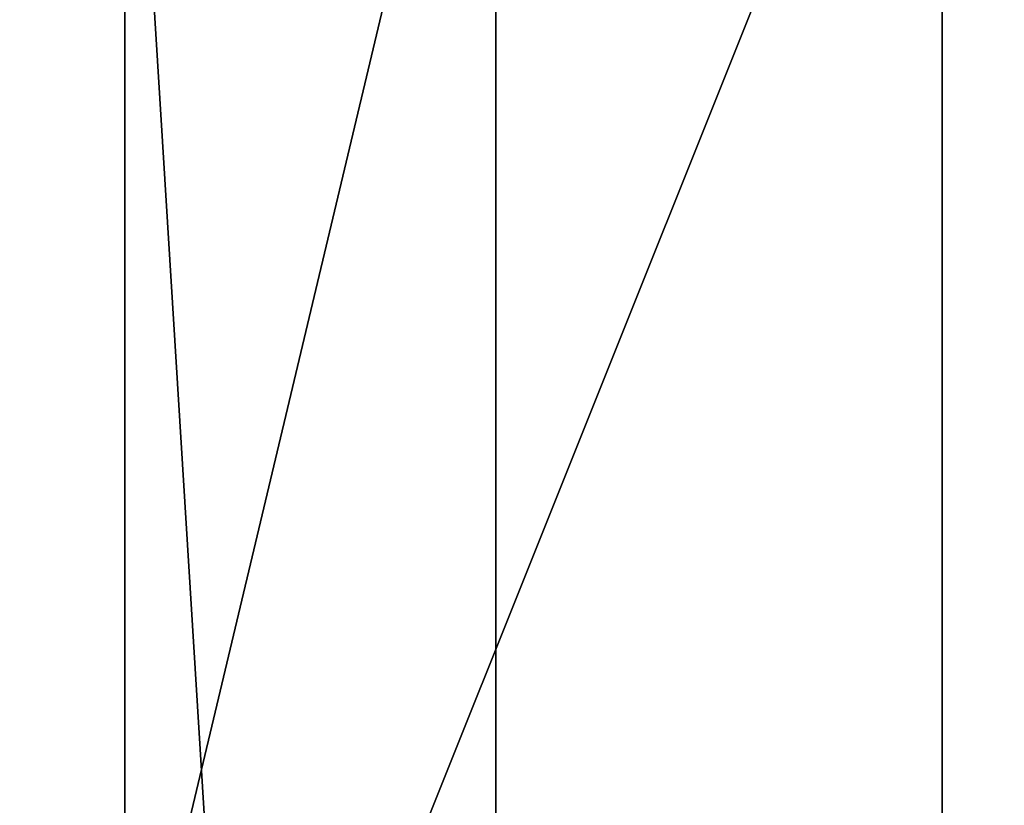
# Model space of a CAD drawing. Header units: millimetres. Extents: x -125 to 171, y -35 to 1363.
# Tile 506 of 656: x -56.421 to -56.01, y 1225.169 to 1225.497. Entities that reach past the tile are written whole.
import ezdxf

# ---------------------------------------------------------------- set-up
doc = ezdxf.new("R2010")
doc.units = ezdxf.units.MM
doc.header["$LTSCALE"] = 65.185185
for name, color, linetype in [('2448', 7, 'CONTINUOUS'), ('2575', 7, 'CONTINUOUS'), ('2576', 7, 'CONTINUOUS'), ('2595', 7, 'CONTINUOUS'), ('2596', 7, 'CONTINUOUS')]:
    doc.layers.add(name, color=color, linetype=linetype)

msp = doc.modelspace()

# ---------------------------------------------------------------- linework, layer by layer
at = {"layer": '2448', "linetype": 'CONTINUOUS'}
for points in [[(-56.37683, 1225.7, 362.81385), (-57.22303, 1225.7, 363.71497), (-56.37685, 1223.2, 362.8139), (-56.37683, 1225.7, 362.81385)], [(-57.22303, 1225.7, 363.71497), (-57.22299, 1223.2, 363.71494), (-56.37685, 1223.2, 362.8139), (-57.22303, 1225.7, 363.71497)], [(-56.81741, 1225.7, 360.5044), (-56.22193, 1225.7, 361.58759), (-56.81741, 1223.2, 360.5044), (-56.81741, 1225.7, 360.5044)], [(-56.81741, 1223.2, 360.5044), (-56.22193, 1225.7, 361.58759), (-56.22193, 1223.2, 361.58759), (-56.81741, 1223.2, 360.5044)], [(-56.37683, 1225.7, 362.81385), (-56.37685, 1223.2, 362.8139), (-56.22193, 1223.2, 361.58759), (-56.37683, 1225.7, 362.81385)], [(-56.22193, 1225.7, 361.58759), (-56.37683, 1225.7, 362.81385), (-56.22193, 1223.2, 361.58759), (-56.22193, 1225.7, 361.58759)]]:
    msp.add_3dface(points, dxfattribs=at)
at = {"layer": '2575', "linetype": 'CONTINUOUS'}
for points in [[(-56.03568, 1225.7, 342.16541), (-57.0357, 1225.7, 341.43886), (-56.03568, 1223.2, 342.16541), (-56.03568, 1225.7, 342.16541)], [(-57.0357, 1225.7, 341.43886), (-57.0357, 1223.2, 341.43886), (-56.03568, 1223.2, 342.16541), (-57.0357, 1225.7, 341.43886)], [(-54.79967, 1225.7, 342.16542), (-56.03568, 1225.7, 342.16541), (-54.79962, 1223.2, 342.1654), (-54.79967, 1225.7, 342.16542)], [(-56.03568, 1225.7, 342.16541), (-56.03568, 1223.2, 342.16541), (-54.79962, 1223.2, 342.1654), (-56.03568, 1225.7, 342.16541)]]:
    msp.add_3dface(points, dxfattribs=at)
at = {"layer": '2576', "linetype": 'CONTINUOUS'}
for points in [[(-57.03572, 1225.7, 339.08775), (-56.03566, 1225.7, 338.36116), (-57.03569, 1223.2, 339.08771), (-57.03572, 1225.7, 339.08775)], [(-56.03566, 1225.7, 338.36116), (-56.03571, 1223.2, 338.36118), (-57.03569, 1223.2, 339.08771), (-56.03566, 1225.7, 338.36116)], [(-56.03566, 1225.7, 338.36116), (-54.79965, 1225.7, 338.36117), (-56.03571, 1223.2, 338.36118), (-56.03566, 1225.7, 338.36116)], [(-54.79965, 1225.7, 338.36117), (-54.79965, 1223.2, 338.36117), (-56.03571, 1223.2, 338.36118), (-54.79965, 1225.7, 338.36117)]]:
    msp.add_3dface(points, dxfattribs=at)
at = {"layer": '2595', "linetype": 'CONTINUOUS'}
for points in [[(-56.03566, 1225.7, 261.63884), (-57.03572, 1225.7, 260.91225), (-56.03571, 1223.2, 261.63882), (-56.03566, 1225.7, 261.63884)], [(-57.03572, 1225.7, 260.91225), (-57.03569, 1223.2, 260.91229), (-56.03571, 1223.2, 261.63882), (-57.03572, 1225.7, 260.91225)], [(-56.03566, 1225.7, 261.63884), (-56.03571, 1223.2, 261.63882), (-54.79965, 1223.2, 261.63883), (-56.03566, 1225.7, 261.63884)], [(-54.79965, 1225.7, 261.63883), (-56.03566, 1225.7, 261.63884), (-54.79965, 1223.2, 261.63883), (-54.79965, 1225.7, 261.63883)]]:
    msp.add_3dface(points, dxfattribs=at)
at = {"layer": '2596', "linetype": 'CONTINUOUS'}
for points in [[(-57.0357, 1225.7, 258.56114), (-56.03568, 1225.7, 257.83459), (-57.0357, 1223.2, 258.56114), (-57.0357, 1225.7, 258.56114)], [(-56.03568, 1225.7, 257.83459), (-56.03568, 1223.2, 257.83459), (-57.0357, 1223.2, 258.56114), (-56.03568, 1225.7, 257.83459)], [(-56.03568, 1225.7, 257.83459), (-54.79967, 1225.7, 257.83458), (-56.03568, 1223.2, 257.83459), (-56.03568, 1225.7, 257.83459)], [(-54.79967, 1225.7, 257.83458), (-54.79962, 1223.2, 257.8346), (-56.03568, 1223.2, 257.83459), (-54.79967, 1225.7, 257.83458)]]:
    msp.add_3dface(points, dxfattribs=at)

doc.saveas('drawing.dxf')
